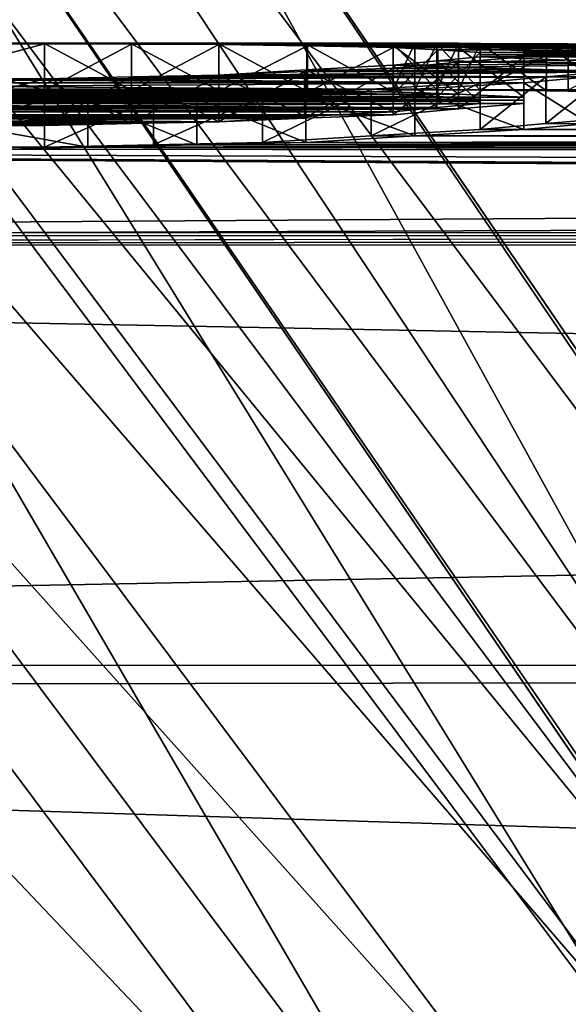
# Model space of a CAD drawing. Header units: millimetres. Extents: x -143 to 143, y -35 to 35.
# Tile 370 of 533: x 102.15 to 103.33, y 18.53 to 20.65. Entities that reach past the tile are written whole.
import ezdxf

# ---------------------------------------------------------------- set-up
doc = ezdxf.new("R2010")
doc.units = ezdxf.units.MM
doc.header["$LTSCALE"] = 65.185185
for name, color, linetype in [('1298', 7, 'CONTINUOUS'), ('1299', 7, 'CONTINUOUS'), ('1301', 7, 'CONTINUOUS'), ('1323', 7, 'CONTINUOUS'), ('1382', 7, 'CONTINUOUS'), ('1392', 7, 'CONTINUOUS'), ('1393', 7, 'CONTINUOUS'), ('1394', 7, 'CONTINUOUS'), ('1395', 7, 'CONTINUOUS'), ('1399', 7, 'CONTINUOUS'), ('1400', 7, 'CONTINUOUS'), ('1401', 7, 'CONTINUOUS'), ('1402', 7, 'CONTINUOUS'), ('1406', 7, 'CONTINUOUS'), ('1407', 7, 'CONTINUOUS'), ('1408', 7, 'CONTINUOUS'), ('1409', 7, 'CONTINUOUS'), ('1418', 7, 'CONTINUOUS'), ('1419', 7, 'CONTINUOUS'), ('1420', 7, 'CONTINUOUS'), ('1421', 7, 'CONTINUOUS'), ('1422', 7, 'CONTINUOUS'), ('1423', 7, 'CONTINUOUS'), ('1424', 7, 'CONTINUOUS'), ('1425', 7, 'CONTINUOUS'), ('1426', 7, 'CONTINUOUS'), ('1433', 7, 'CONTINUOUS'), ('1434', 7, 'CONTINUOUS'), ('1442', 7, 'CONTINUOUS'), ('1443', 7, 'CONTINUOUS'), ('1444', 7, 'CONTINUOUS'), ('1445', 7, 'CONTINUOUS'), ('1446', 7, 'CONTINUOUS'), ('1447', 7, 'CONTINUOUS'), ('1448', 7, 'CONTINUOUS'), ('465', 7, 'CONTINUOUS'), ('466', 7, 'CONTINUOUS'), ('468', 7, 'CONTINUOUS'), ('470', 7, 'CONTINUOUS'), ('471', 7, 'CONTINUOUS')]:
    doc.layers.add(name, color=color, linetype=linetype)

msp = doc.modelspace()

# ---------------------------------------------------------------- linework, layer by layer
at = {"layer": '1298', "linetype": 'CONTINUOUS'}
for points in [[(100.9343, 20.4906, 0.6224), (100.7938, 20.4838, 0.8138), (103.0907, 20.4906, 0.6224), (100.9343, 20.4906, 0.6224)], [(103.0907, 20.4906, 0.6224), (100.7938, 20.4838, 0.8138), (103.2313, 20.4838, 0.8138), (103.0907, 20.4906, 0.6224)], [(100.7938, 20.4838, 0.8138), (100.7938, 20.4776, 0.9575), (103.2313, 20.4838, 0.8138), (100.7938, 20.4838, 0.8138)], [(103.2313, 20.4838, 0.8138), (100.7938, 20.4776, 0.9575), (103.2313, 20.4776, 0.9575), (103.2313, 20.4838, 0.8138)], [(101.075, 20.4955, 0.4309), (100.9343, 20.4906, 0.6224), (102.95, 20.4955, 0.4309), (101.075, 20.4955, 0.4309)], [(102.95, 20.4955, 0.4309), (100.9343, 20.4906, 0.6224), (103.0907, 20.4906, 0.6224), (102.95, 20.4955, 0.4309)], [(101.2605, 20.4972, 0.3361), (101.075, 20.4955, 0.4309), (102.7645, 20.4972, 0.3361), (101.2605, 20.4972, 0.3361)], [(102.7645, 20.4972, 0.3361), (101.075, 20.4955, 0.4309), (102.95, 20.4955, 0.4309), (102.7645, 20.4972, 0.3361)], [(101.45, 20.4986, 0.2394), (101.2605, 20.4972, 0.3361), (102.575, 20.4986, 0.2394), (101.45, 20.4986, 0.2394)], [(102.575, 20.4986, 0.2394), (101.2605, 20.4972, 0.3361), (102.7645, 20.4972, 0.3361), (102.575, 20.4986, 0.2394)], [(101.638, 20.4991, 0.1914), (101.45, 20.4986, 0.2394), (102.387, 20.4991, 0.1914), (101.638, 20.4991, 0.1914)], [(102.387, 20.4991, 0.1914), (101.45, 20.4986, 0.2394), (102.575, 20.4986, 0.2394), (102.387, 20.4991, 0.1914)], [(101.825, 20.4995, 0.1436), (101.638, 20.4991, 0.1914), (102.2, 20.4995, 0.1436), (101.825, 20.4995, 0.1436)], [(102.2, 20.4995, 0.1436), (101.638, 20.4991, 0.1914), (102.387, 20.4991, 0.1914), (102.2, 20.4995, 0.1436)], [(100.7938, 20.4776, 0.9575), (100.7938, 20.4704, 1.1011), (103.2313, 20.4776, 0.9575), (100.7938, 20.4776, 0.9575)], [(103.2313, 20.4776, 0.9575), (100.7938, 20.4704, 1.1011), (103.2313, 20.4704, 1.1011), (103.2313, 20.4776, 0.9575)], [(100.7938, 20.4704, 1.1011), (100.9344, 20.4592, 1.2926), (103.2313, 20.4704, 1.1011), (100.7938, 20.4704, 1.1011)], [(103.2313, 20.4704, 1.1011), (100.9344, 20.4592, 1.2926), (103.0906, 20.4592, 1.2926), (103.2313, 20.4704, 1.1011)], [(100.9344, 20.4592, 1.2926), (101.075, 20.4462, 1.484), (103.0906, 20.4592, 1.2926), (100.9344, 20.4592, 1.2926)], [(103.0906, 20.4592, 1.2926), (101.075, 20.4462, 1.484), (102.95, 20.4462, 1.484), (103.0906, 20.4592, 1.2926)], [(101.075, 20.4462, 1.484), (101.2653, 20.4389, 1.5812), (102.95, 20.4462, 1.484), (101.075, 20.4462, 1.484)], [(102.95, 20.4462, 1.484), (101.2653, 20.4389, 1.5812), (102.7597, 20.4389, 1.5812), (102.95, 20.4462, 1.484)], [(101.2653, 20.4389, 1.5812), (101.45, 20.4314, 1.6755), (102.7597, 20.4389, 1.5812), (101.2653, 20.4389, 1.5812)], [(102.7597, 20.4389, 1.5812), (101.45, 20.4314, 1.6755), (102.575, 20.4314, 1.6755), (102.7597, 20.4389, 1.5812)], [(101.45, 20.4314, 1.6755), (101.6375, 20.4274, 1.7234), (102.575, 20.4314, 1.6755), (101.45, 20.4314, 1.6755)], [(102.575, 20.4314, 1.6755), (101.6375, 20.4274, 1.7234), (102.3875, 20.4274, 1.7234), (102.575, 20.4314, 1.6755)], [(101.6375, 20.4274, 1.7234), (101.825, 20.4233, 1.7713), (102.3875, 20.4274, 1.7234), (101.6375, 20.4274, 1.7234)], [(102.3875, 20.4274, 1.7234), (101.825, 20.4233, 1.7713), (102.2, 20.4233, 1.7713), (102.3875, 20.4274, 1.7234)]]:
    msp.add_3dface(points, dxfattribs=at)
at = {"layer": '1299', "linetype": 'CONTINUOUS'}
for points in [[(100.9786, 20.4855, -0.7701), (103.1375, 20.4798, -0.9096), (100.8875, 20.4798, -0.9096), (100.9786, 20.4855, -0.7701)], [(101.075, 20.4906, -0.6223), (103.0464, 20.4855, -0.7701), (100.9786, 20.4855, -0.7701), (101.075, 20.4906, -0.6223)], [(103.0464, 20.4855, -0.7701), (103.1375, 20.4798, -0.9096), (100.9786, 20.4855, -0.7701), (103.0464, 20.4855, -0.7701)], [(101.2592, 20.4944, -0.4813), (102.95, 20.4906, -0.6223), (101.075, 20.4906, -0.6223), (101.2592, 20.4944, -0.4813)], [(102.95, 20.4906, -0.6223), (103.0464, 20.4855, -0.7701), (101.075, 20.4906, -0.6223), (102.95, 20.4906, -0.6223)], [(101.45, 20.4973, -0.3351), (102.7658, 20.4944, -0.4813), (101.2592, 20.4944, -0.4813), (101.45, 20.4973, -0.3351)], [(102.7658, 20.4944, -0.4813), (102.95, 20.4906, -0.6223), (101.2592, 20.4944, -0.4813), (102.7658, 20.4944, -0.4813)], [(101.6375, 20.498, -0.2872), (102.575, 20.4973, -0.3351), (101.45, 20.4973, -0.3351), (101.6375, 20.498, -0.2872)], [(102.575, 20.4973, -0.3351), (102.7658, 20.4944, -0.4813), (101.45, 20.4973, -0.3351), (102.575, 20.4973, -0.3351)], [(101.825, 20.4986, -0.2394), (102.3875, 20.498, -0.2872), (101.6375, 20.498, -0.2872), (101.825, 20.4986, -0.2394)], [(102.3875, 20.498, -0.2872), (102.575, 20.4973, -0.3351), (101.6375, 20.498, -0.2872), (102.3875, 20.498, -0.2872)], [(102.2, 20.4986, -0.2394), (102.3875, 20.498, -0.2872), (101.825, 20.4986, -0.2394), (102.2, 20.4986, -0.2394)], [(103.1375, 20.4798, -0.9096), (103.1375, 20.4753, -1.0053), (100.8875, 20.4798, -0.9096), (103.1375, 20.4798, -0.9096)], [(100.8875, 20.4798, -0.9096), (103.1375, 20.4753, -1.0053), (100.8875, 20.4753, -1.0053), (100.8875, 20.4798, -0.9096)], [(103.1375, 20.4753, -1.0053), (103.1375, 20.4704, -1.1011), (100.8875, 20.4753, -1.0053), (103.1375, 20.4753, -1.0053)], [(100.8875, 20.4753, -1.0053), (103.1375, 20.4704, -1.1011), (100.8875, 20.4704, -1.1011), (100.8875, 20.4753, -1.0053)], [(103.1375, 20.4704, -1.1011), (103.0437, 20.4622, -1.2447), (100.8875, 20.4704, -1.1011), (103.1375, 20.4704, -1.1011)], [(100.8875, 20.4704, -1.1011), (103.0437, 20.4622, -1.2447), (100.9813, 20.4622, -1.2447), (100.8875, 20.4704, -1.1011)], [(103.0437, 20.4622, -1.2447), (102.95, 20.4529, -1.3883), (100.9813, 20.4622, -1.2447), (103.0437, 20.4622, -1.2447)], [(100.9813, 20.4622, -1.2447), (102.95, 20.4529, -1.3883), (101.075, 20.4529, -1.3883), (100.9813, 20.4622, -1.2447)], [(102.95, 20.4529, -1.3883), (102.7624, 20.4427, -1.532), (101.075, 20.4529, -1.3883), (102.95, 20.4529, -1.3883)], [(101.075, 20.4529, -1.3883), (102.7624, 20.4427, -1.532), (101.2626, 20.4427, -1.532), (101.075, 20.4529, -1.3883)], [(102.7624, 20.4427, -1.532), (102.575, 20.4314, -1.6755), (101.2626, 20.4427, -1.532), (102.7624, 20.4427, -1.532)], [(101.2626, 20.4427, -1.532), (102.575, 20.4314, -1.6755), (101.45, 20.4314, -1.6755), (101.2626, 20.4427, -1.532)], [(102.575, 20.4314, -1.6755), (102.3875, 20.4274, -1.7234), (101.45, 20.4314, -1.6755), (102.575, 20.4314, -1.6755)], [(101.45, 20.4314, -1.6755), (102.3875, 20.4274, -1.7234), (101.6375, 20.4274, -1.7234), (101.45, 20.4314, -1.6755)], [(102.3875, 20.4274, -1.7234), (102.2, 20.4233, -1.7713), (101.6375, 20.4274, -1.7234), (102.3875, 20.4274, -1.7234)], [(101.6375, 20.4274, -1.7234), (102.2, 20.4233, -1.7713), (101.825, 20.4233, -1.7713), (101.6375, 20.4274, -1.7234)]]:
    msp.add_3dface(points, dxfattribs=at)
at = {"layer": '1301', "linetype": 'CONTINUOUS'}
for points in [[(102.9969, 20.5, -0.0239), (122.0683, 20.4801, -0.9021), (102.95, 20.4999, -0.0479), (102.9969, 20.5, -0.0239)], [(102.95, 20.4999, -0.0479), (122.0683, 20.4801, -0.9021), (103.0437, 20.4998, -0.0957), (102.95, 20.4999, -0.0479)], [(103.0437, 20.5), (122.0683, 20.4801, -0.9021), (102.9969, 20.5, -0.0239), (103.0437, 20.5)], [(121.95, 20.5), (122.0683, 20.4801, -0.9021), (103.0437, 20.5), (121.95, 20.5)], [(103.0437, 20.4998, -0.0957), (122.0683, 20.4801, -0.9021), (103.1375, 20.4995, -0.1436), (103.0437, 20.4998, -0.0957)], [(103.1375, 20.4995, -0.1436), (122.0683, 20.4801, -0.9021), (103.28, 20.498, -0.2891), (103.1375, 20.4995, -0.1436)], [(103.28, 20.498, -0.2891), (122.0683, 20.4801, -0.9021), (103.4187, 20.4955, -0.4309), (103.28, 20.498, -0.2891)], [(103.2781, 20.4274, -1.7235), (122.4143, 20.4259, -1.742), (103.1375, 20.4148, -1.867), (103.2781, 20.4274, -1.7235)], [(122.4143, 20.4259, -1.742), (122.9705, 20.3506, -2.4703), (103.1375, 20.4148, -1.867), (122.4143, 20.4259, -1.742)], [(103.4187, 20.439, -1.5798), (122.4143, 20.4259, -1.742), (103.2781, 20.4274, -1.7235), (103.4187, 20.439, -1.5798)], [(102.903, 20.4012, -2.0107), (122.9705, 20.3506, -2.4703), (102.6688, 20.3865, -2.1543), (102.903, 20.4012, -2.0107)], [(103.1375, 20.4148, -1.867), (122.9705, 20.3506, -2.4703), (102.903, 20.4012, -2.0107), (103.1375, 20.4148, -1.867)], [(97.7937, 20.3762, -2.25), (125.45, 20.199, -3.5), (93.65, 20.1902, -3.5506), (97.7937, 20.3762, -2.25)], [(122.9705, 20.3506, -2.4703), (123.7005, 20.2746, -3.0314), (97.7937, 20.3762, -2.25), (122.9705, 20.3506, -2.4703)], [(97.9813, 20.3762, -2.25), (122.9705, 20.3506, -2.4703), (97.7937, 20.3762, -2.25), (97.9813, 20.3762, -2.25)], [(123.7005, 20.2746, -3.0314), (124.5465, 20.2192, -3.3814), (97.7937, 20.3762, -2.25), (123.7005, 20.2746, -3.0314)], [(124.5465, 20.2192, -3.3814), (125.45, 20.199, -3.5), (97.7937, 20.3762, -2.25), (124.5465, 20.2192, -3.3814)], [(122.9705, 20.3506, -2.4703), (97.9813, 20.3762, -2.25), (101.825, 20.3762, -2.25), (122.9705, 20.3506, -2.4703)], [(102.2, 20.3762, -2.25), (122.9705, 20.3506, -2.4703), (101.825, 20.3762, -2.25), (102.2, 20.3762, -2.25)], [(102.4344, 20.3814, -2.2021), (122.9705, 20.3506, -2.4703), (102.2, 20.3762, -2.25), (102.4344, 20.3814, -2.2021)], [(102.6688, 20.3865, -2.1543), (122.9705, 20.3506, -2.4703), (102.4344, 20.3814, -2.2021), (102.6688, 20.3865, -2.1543)], [(93.65, 20.1902, -3.5506), (125.45, 20.199, -3.5), (140.45, 20.169, -3.6692), (93.65, 20.1902, -3.5506)], [(93.65, 19.27, -6.9939), (93.65, 20.1902, -3.5506), (140.45, 20.169, -3.6692), (93.65, 19.27, -6.9939)], [(140.45, 19.2277, -7.1097), (93.65, 19.27, -6.9939), (140.45, 20.169, -3.6692), (140.45, 19.2277, -7.1097)], [(93.65, 17.7674, -10.2259), (93.65, 19.27, -6.9939), (140.45, 19.2277, -7.1097), (93.65, 17.7674, -10.2259)], [(140.45, 17.7043, -10.3348), (93.65, 17.7674, -10.2259), (140.45, 19.2277, -7.1097), (140.45, 17.7043, -10.3348)]]:
    msp.add_3dface(points, dxfattribs=at)
at = {"layer": '1323', "linetype": 'CONTINUOUS'}
for points in [[(121.95, 20.5), (103.0437, 20.5), (103.0906, 20.5, 0.0239), (121.95, 20.5)], [(103.1375, 20.4999, 0.0479), (121.95, 20.5), (103.0906, 20.5, 0.0239), (103.1375, 20.4999, 0.0479)], [(103.3267, 20.4991, 0.1928), (121.95, 20.5), (103.1375, 20.4999, 0.0479), (103.3267, 20.4991, 0.1928)], [(122.9705, 20.3506, 2.4702), (122.4143, 20.4259, 1.7419), (102.2937, 20.3762, 2.25), (122.9705, 20.3506, 2.4702)], [(102.2937, 20.3762, 2.25), (122.4143, 20.4259, 1.7419), (102.5281, 20.3814, 2.2021), (102.2937, 20.3762, 2.25)], [(102.5281, 20.3814, 2.2021), (122.4143, 20.4259, 1.7419), (102.7625, 20.3865, 2.1543), (102.5281, 20.3814, 2.2021)], [(102.7625, 20.3865, 2.1543), (122.4143, 20.4259, 1.7419), (102.9967, 20.4012, 2.0107), (102.7625, 20.3865, 2.1543)], [(102.9967, 20.4012, 2.0107), (122.4143, 20.4259, 1.7419), (103.2313, 20.4148, 1.867), (102.9967, 20.4012, 2.0107)], [(103.2313, 20.4148, 1.867), (122.4143, 20.4259, 1.7419), (103.3718, 20.4274, 1.7235), (103.2313, 20.4148, 1.867)], [(122.9705, 20.3506, 2.4702), (102.2937, 20.3762, 2.25), (93.65, 20.1605, 3.7152), (122.9705, 20.3506, 2.4702)], [(102.2937, 20.3762, 2.25), (101.7312, 20.3762, 2.25), (93.65, 20.1605, 3.7152), (102.2937, 20.3762, 2.25)], [(123.7005, 20.2746, 3.0314), (122.9705, 20.3506, 2.4702), (93.65, 20.1605, 3.7152), (123.7005, 20.2746, 3.0314)], [(124.5465, 20.2192, 3.3814), (123.7005, 20.2746, 3.0314), (93.65, 20.1605, 3.7152), (124.5465, 20.2192, 3.3814)], [(125.45, 20.199, 3.5), (124.5465, 20.2192, 3.3814), (93.65, 20.1605, 3.7152), (125.45, 20.199, 3.5)], [(140.45, 20.1897, 3.5533), (125.45, 20.199, 3.5), (93.65, 20.1605, 3.7152), (140.45, 20.1897, 3.5533)], [(140.45, 19.2682, 6.9991), (140.45, 20.1897, 3.5533), (93.65, 20.1605, 3.7152), (140.45, 19.2682, 6.9991)], [(93.65, 19.2123, 7.1509), (140.45, 19.2682, 6.9991), (93.65, 20.1605, 3.7152), (93.65, 19.2123, 7.1509)], [(140.45, 17.7633, 10.233), (140.45, 19.2682, 6.9991), (93.65, 19.2123, 7.1509), (140.45, 17.7633, 10.233)], [(93.65, 17.6834, 10.3705), (140.45, 17.7633, 10.233), (93.65, 19.2123, 7.1509), (93.65, 17.6834, 10.3705)]]:
    msp.add_3dface(points, dxfattribs=at)
at = {"layer": '1382', "linetype": 'CONTINUOUS'}
for points in [[(103.1375, 20.5999, 0.0479), (100.8875, 20.5999, 0.0479), (100.6983, 20.5991, 0.1928), (103.1375, 20.5999, 0.0479)], [(103.1375, 20.5999, 0.0479), (100.6983, 20.5991, 0.1928), (101.825, 20.5995, 0.1436), (103.1375, 20.5999, 0.0479)], [(100.9344, 20.6, 0.0239), (100.8875, 20.5999, 0.0479), (103.0906, 20.6, 0.0239), (100.9344, 20.6, 0.0239)], [(103.0906, 20.6, 0.0239), (100.8875, 20.5999, 0.0479), (103.1375, 20.5999, 0.0479), (103.0906, 20.6, 0.0239)], [(100.8875, 20.5995, -0.1436), (100.9812, 20.5998, -0.0957), (103.1375, 20.5995, -0.1436), (100.8875, 20.5995, -0.1436)], [(103.28, 20.598, -0.2891), (100.8875, 20.5995, -0.1436), (103.1375, 20.5995, -0.1436), (103.28, 20.598, -0.2891)], [(100.8875, 20.5995, -0.1436), (103.28, 20.598, -0.2891), (102.2, 20.5986, -0.2394), (100.8875, 20.5995, -0.1436)], [(101.825, 20.5986, -0.2394), (100.8875, 20.5995, -0.1436), (102.2, 20.5986, -0.2394), (101.825, 20.5986, -0.2394)], [(100.9812, 20.5999), (100.9344, 20.6, 0.0239), (103.0437, 20.5999), (100.9812, 20.5999)], [(103.0437, 20.5999), (100.9344, 20.6, 0.0239), (103.0906, 20.6, 0.0239), (103.0437, 20.5999)], [(100.9812, 20.5998, -0.0957), (101.075, 20.5999, -0.0479), (103.0437, 20.5998, -0.0957), (100.9812, 20.5998, -0.0957)], [(103.1375, 20.5995, -0.1436), (100.9812, 20.5998, -0.0957), (103.0437, 20.5998, -0.0957), (103.1375, 20.5995, -0.1436)], [(101.0281, 20.6, -0.0239), (100.9812, 20.5999), (102.9969, 20.6, -0.0239), (101.0281, 20.6, -0.0239)], [(102.9969, 20.6, -0.0239), (100.9812, 20.5999), (103.0437, 20.5999), (102.9969, 20.6, -0.0239)], [(101.075, 20.5999, -0.0479), (101.0281, 20.6, -0.0239), (102.95, 20.5999, -0.0479), (101.075, 20.5999, -0.0479)], [(102.95, 20.5999, -0.0479), (101.0281, 20.6, -0.0239), (102.9969, 20.6, -0.0239), (102.95, 20.5999, -0.0479)], [(103.0437, 20.5998, -0.0957), (101.075, 20.5999, -0.0479), (102.95, 20.5999, -0.0479), (103.0437, 20.5998, -0.0957)], [(102.2, 20.5995, 0.1436), (103.1375, 20.5999, 0.0479), (101.825, 20.5995, 0.1436), (102.2, 20.5995, 0.1436)], [(102.387, 20.5991, 0.1914), (103.1375, 20.5999, 0.0479), (102.2, 20.5995, 0.1436), (102.387, 20.5991, 0.1914)], [(102.2, 20.5986, -0.2394), (103.28, 20.598, -0.2891), (102.3875, 20.598, -0.2872), (102.2, 20.5986, -0.2394)], [(103.3267, 20.5991, 0.1928), (103.1375, 20.5999, 0.0479), (102.387, 20.5991, 0.1914), (103.3267, 20.5991, 0.1928)], [(102.575, 20.5986, 0.2394), (103.3267, 20.5991, 0.1928), (102.387, 20.5991, 0.1914), (102.575, 20.5986, 0.2394)], [(102.3875, 20.598, -0.2872), (103.28, 20.598, -0.2891), (102.575, 20.5973, -0.3351), (102.3875, 20.598, -0.2872)], [(103.5125, 20.5973, 0.3351), (103.3267, 20.5991, 0.1928), (102.575, 20.5986, 0.2394), (103.5125, 20.5973, 0.3351)], [(102.7645, 20.5973, 0.3361), (103.5125, 20.5973, 0.3351), (102.575, 20.5986, 0.2394), (102.7645, 20.5973, 0.3361)], [(103.28, 20.598, -0.2891), (103.4187, 20.5955, -0.4309), (102.575, 20.5973, -0.3351), (103.28, 20.598, -0.2891)], [(102.575, 20.5973, -0.3351), (103.4187, 20.5955, -0.4309), (102.7658, 20.5944, -0.4813), (102.575, 20.5973, -0.3351)], [(102.95, 20.5955, 0.4309), (103.5125, 20.5973, 0.3351), (102.7645, 20.5973, 0.3361), (102.95, 20.5955, 0.4309)], [(103.4187, 20.5955, -0.4309), (103.5125, 20.5906, -0.6224), (102.7658, 20.5944, -0.4813), (103.4187, 20.5955, -0.4309)], [(102.7658, 20.5944, -0.4813), (103.5125, 20.5906, -0.6224), (102.95, 20.5906, -0.6223), (102.7658, 20.5944, -0.4813)], [(103.6063, 20.592, 0.5745), (103.5125, 20.5973, 0.3351), (102.95, 20.5955, 0.4309), (103.6063, 20.592, 0.5745)], [(103.0907, 20.5906, 0.6224), (103.6063, 20.592, 0.5745), (102.95, 20.5955, 0.4309), (103.0907, 20.5906, 0.6224)], [(102.95, 20.5906, -0.6223), (103.5125, 20.5906, -0.6224), (103.0464, 20.5856, -0.7701), (102.95, 20.5906, -0.6223)], [(103.5125, 20.5906, -0.6224), (103.6063, 20.5839, -0.8138), (103.0464, 20.5856, -0.7701), (103.5125, 20.5906, -0.6224)], [(103.2313, 20.5839, 0.8138), (103.6063, 20.592, 0.5745), (103.0907, 20.5906, 0.6224), (103.2313, 20.5839, 0.8138)], [(103.7, 20.5839, 0.8138), (103.6063, 20.592, 0.5745), (103.2313, 20.5839, 0.8138), (103.7, 20.5839, 0.8138)], [(103.1375, 20.5706, -1.1011), (103.5125, 20.5563, -1.3405), (103.0437, 20.5624, -1.2447), (103.1375, 20.5706, -1.1011)], [(103.0464, 20.5856, -0.7701), (103.6063, 20.5839, -0.8138), (103.1375, 20.5799, -0.9096), (103.0464, 20.5856, -0.7701)], [(103.6062, 20.5563, 1.3405), (103.7, 20.5706, 1.1011), (103.0906, 20.5594, 1.2926), (103.6062, 20.5563, 1.3405)], [(103.0906, 20.5594, 1.2926), (103.7, 20.5706, 1.1011), (103.2313, 20.5706, 1.1011), (103.0906, 20.5594, 1.2926)], [(103.6063, 20.5839, -0.8138), (103.6063, 20.5777, -0.9575), (103.1375, 20.5799, -0.9096), (103.6063, 20.5839, -0.8138)], [(103.1375, 20.5799, -0.9096), (103.6063, 20.5777, -0.9575), (103.1375, 20.5755, -1.0053), (103.1375, 20.5799, -0.9096)], [(103.6063, 20.5777, -0.9575), (103.6063, 20.5706, -1.1011), (103.1375, 20.5755, -1.0053), (103.6063, 20.5777, -0.9575)], [(103.1375, 20.5755, -1.0053), (103.6063, 20.5706, -1.1011), (103.1375, 20.5706, -1.1011), (103.1375, 20.5755, -1.0053)], [(103.6063, 20.5706, -1.1011), (103.5125, 20.5563, -1.3405), (103.1375, 20.5706, -1.1011), (103.6063, 20.5706, -1.1011)], [(103.7, 20.5777, 0.9575), (103.7, 20.5839, 0.8138), (103.2313, 20.5777, 0.9575), (103.7, 20.5777, 0.9575)], [(103.2313, 20.5777, 0.9575), (103.7, 20.5839, 0.8138), (103.2313, 20.5839, 0.8138), (103.2313, 20.5777, 0.9575)], [(103.7, 20.5706, 1.1011), (103.7, 20.5777, 0.9575), (103.2313, 20.5706, 1.1011), (103.7, 20.5706, 1.1011)], [(103.2313, 20.5706, 1.1011), (103.7, 20.5777, 0.9575), (103.2313, 20.5777, 0.9575), (103.2313, 20.5706, 1.1011)], [(102.7597, 20.5392, 1.5812), (103.5125, 20.5393, 1.5798), (102.95, 20.5465, 1.484), (102.7597, 20.5392, 1.5812)], [(102.95, 20.5532, -1.3883), (103.4187, 20.5393, -1.5798), (102.7624, 20.543, -1.532), (102.95, 20.5532, -1.3883)], [(103.0437, 20.5624, -1.2447), (103.5125, 20.5563, -1.3405), (102.95, 20.5532, -1.3883), (103.0437, 20.5624, -1.2447)], [(102.95, 20.5465, 1.484), (103.6062, 20.5563, 1.3405), (103.0906, 20.5594, 1.2926), (102.95, 20.5465, 1.484)], [(103.5125, 20.5563, -1.3405), (103.4187, 20.5393, -1.5798), (102.95, 20.5532, -1.3883), (103.5125, 20.5563, -1.3405)], [(103.5125, 20.5393, 1.5798), (103.6062, 20.5563, 1.3405), (102.95, 20.5465, 1.484), (103.5125, 20.5393, 1.5798)], [(100.8875, 20.5152, -1.867), (100.7469, 20.5278, -1.7235), (103.1375, 20.5152, -1.867), (100.8875, 20.5152, -1.867)], [(103.1375, 20.5152, -1.867), (100.7469, 20.5278, -1.7235), (101.825, 20.5237, -1.7713), (103.1375, 20.5152, -1.867)], [(103.2313, 20.5152, 1.867), (103.3718, 20.5278, 1.7235), (100.7938, 20.5152, 1.867), (103.2313, 20.5152, 1.867)], [(100.7938, 20.5152, 1.867), (103.3718, 20.5278, 1.7235), (102.2, 20.5237, 1.7713), (100.7938, 20.5152, 1.867)], [(103.2781, 20.5278, -1.7235), (103.1375, 20.5152, -1.867), (102.2, 20.5237, -1.7713), (103.2781, 20.5278, -1.7235)], [(102.3875, 20.5278, -1.7234), (103.2781, 20.5278, -1.7235), (102.2, 20.5237, -1.7713), (102.3875, 20.5278, -1.7234)], [(102.2, 20.5237, 1.7713), (103.3718, 20.5278, 1.7235), (102.3875, 20.5278, 1.7234), (102.2, 20.5237, 1.7713)], [(103.3718, 20.5278, 1.7235), (103.5125, 20.5393, 1.5798), (102.3875, 20.5278, 1.7234), (103.3718, 20.5278, 1.7235)], [(102.3875, 20.5278, 1.7234), (103.5125, 20.5393, 1.5798), (102.575, 20.5317, 1.6755), (102.3875, 20.5278, 1.7234)], [(102.575, 20.5317, -1.6755), (103.2781, 20.5278, -1.7235), (102.3875, 20.5278, -1.7234), (102.575, 20.5317, -1.6755)], [(103.4187, 20.5393, -1.5798), (102.575, 20.5317, -1.6755), (102.7624, 20.543, -1.532), (103.4187, 20.5393, -1.5798)], [(103.4187, 20.5393, -1.5798), (103.2781, 20.5278, -1.7235), (102.575, 20.5317, -1.6755), (103.4187, 20.5393, -1.5798)], [(102.575, 20.5317, 1.6755), (103.5125, 20.5393, 1.5798), (102.7597, 20.5392, 1.5812), (102.575, 20.5317, 1.6755)], [(101.825, 20.5237, 1.7713), (100.7938, 20.5152, 1.867), (102.2, 20.5237, 1.7713), (101.825, 20.5237, 1.7713)], [(101.0283, 20.5016, 2.0107), (103.2313, 20.5152, 1.867), (100.7938, 20.5152, 1.867), (101.0283, 20.5016, 2.0107)], [(101.122, 20.5016, -2.0107), (100.8875, 20.5152, -1.867), (102.903, 20.5016, -2.0107), (101.122, 20.5016, -2.0107)], [(102.903, 20.5016, -2.0107), (100.8875, 20.5152, -1.867), (103.1375, 20.5152, -1.867), (102.903, 20.5016, -2.0107)], [(102.9967, 20.5016, 2.0107), (103.2313, 20.5152, 1.867), (101.0283, 20.5016, 2.0107), (102.9967, 20.5016, 2.0107)], [(102.2, 20.5237, -1.7713), (103.1375, 20.5152, -1.867), (101.825, 20.5237, -1.7713), (102.2, 20.5237, -1.7713)], [(101.2625, 20.487, 2.1543), (102.9967, 20.5016, 2.0107), (101.0283, 20.5016, 2.0107), (101.2625, 20.487, 2.1543)], [(101.3563, 20.487, -2.1543), (101.122, 20.5016, -2.0107), (102.6688, 20.487, -2.1543), (101.3563, 20.487, -2.1543)], [(102.6688, 20.487, -2.1543), (101.122, 20.5016, -2.0107), (102.903, 20.5016, -2.0107), (102.6688, 20.487, -2.1543)], [(102.7625, 20.487, 2.1543), (102.9967, 20.5016, 2.0107), (101.2625, 20.487, 2.1543), (102.7625, 20.487, 2.1543)], [(101.4969, 20.482, 2.2021), (102.7625, 20.487, 2.1543), (101.2625, 20.487, 2.1543), (101.4969, 20.482, 2.2021)], [(101.5906, 20.482, -2.2021), (101.3563, 20.487, -2.1543), (102.4344, 20.482, -2.2021), (101.5906, 20.482, -2.2021)], [(102.4344, 20.482, -2.2021), (101.3563, 20.487, -2.1543), (102.6688, 20.487, -2.1543), (102.4344, 20.482, -2.2021)], [(102.5281, 20.482, 2.2021), (102.7625, 20.487, 2.1543), (101.4969, 20.482, 2.2021), (102.5281, 20.482, 2.2021)], [(101.7312, 20.4768, 2.25), (102.5281, 20.482, 2.2021), (101.4969, 20.482, 2.2021), (101.7312, 20.4768, 2.25)], [(101.825, 20.4768, -2.25), (101.5906, 20.482, -2.2021), (102.2, 20.4768, -2.25), (101.825, 20.4768, -2.25)], [(102.2, 20.4768, -2.25), (101.5906, 20.482, -2.2021), (102.4344, 20.482, -2.2021), (102.2, 20.4768, -2.25)], [(102.2937, 20.4768, 2.25), (102.5281, 20.482, 2.2021), (101.7312, 20.4768, 2.25), (102.2937, 20.4768, 2.25)]]:
    msp.add_3dface(points, dxfattribs=at)
at = {"layer": '1392', "linetype": 'CONTINUOUS'}
for points in [[(102.2, 20.3762, -2.25), (101.825, 20.3762, -2.25), (102.2, 20.4768, -2.25), (102.2, 20.3762, -2.25)], [(101.825, 20.3762, -2.25), (101.825, 20.4768, -2.25), (102.2, 20.4768, -2.25), (101.825, 20.3762, -2.25)]]:
    msp.add_3dface(points, dxfattribs=at)
at = {"layer": '1393', "linetype": 'CONTINUOUS'}
for points in [[(102.6688, 20.3865, -2.1543), (102.4344, 20.3814, -2.2021), (102.6688, 20.487, -2.1543), (102.6688, 20.3865, -2.1543)], [(102.4344, 20.3814, -2.2021), (102.4344, 20.482, -2.2021), (102.6688, 20.487, -2.1543), (102.4344, 20.3814, -2.2021)], [(102.4344, 20.3814, -2.2021), (102.2, 20.3762, -2.25), (102.4344, 20.482, -2.2021), (102.4344, 20.3814, -2.2021)], [(102.2, 20.3762, -2.25), (102.2, 20.4768, -2.25), (102.4344, 20.482, -2.2021), (102.2, 20.3762, -2.25)]]:
    msp.add_3dface(points, dxfattribs=at)
at = {"layer": '1394', "linetype": 'CONTINUOUS'}
for points in [[(103.1375, 20.4148, -1.867), (102.903, 20.4012, -2.0107), (103.1375, 20.5152, -1.867), (103.1375, 20.4148, -1.867)], [(102.903, 20.4012, -2.0107), (102.903, 20.5016, -2.0107), (103.1375, 20.5152, -1.867), (102.903, 20.4012, -2.0107)], [(102.903, 20.4012, -2.0107), (102.6688, 20.3865, -2.1543), (102.903, 20.5016, -2.0107), (102.903, 20.4012, -2.0107)], [(102.6688, 20.3865, -2.1543), (102.6688, 20.487, -2.1543), (102.903, 20.5016, -2.0107), (102.6688, 20.3865, -2.1543)]]:
    msp.add_3dface(points, dxfattribs=at)
at = {"layer": '1395', "linetype": 'CONTINUOUS'}
for points in [[(103.2781, 20.4274, -1.7235), (103.1375, 20.4148, -1.867), (103.2781, 20.5278, -1.7235), (103.2781, 20.4274, -1.7235)], [(103.1375, 20.4148, -1.867), (103.1375, 20.5152, -1.867), (103.2781, 20.5278, -1.7235), (103.1375, 20.4148, -1.867)], [(103.4187, 20.439, -1.5798), (103.2781, 20.4274, -1.7235), (103.4187, 20.5393, -1.5798), (103.4187, 20.439, -1.5798)], [(103.2781, 20.4274, -1.7235), (103.2781, 20.5278, -1.7235), (103.4187, 20.5393, -1.5798), (103.2781, 20.4274, -1.7235)]]:
    msp.add_3dface(points, dxfattribs=at)
at = {"layer": '1399', "linetype": 'CONTINUOUS'}
for points in [[(103.1375, 20.4995, -0.1436), (103.28, 20.498, -0.2891), (103.1375, 20.5995, -0.1436), (103.1375, 20.4995, -0.1436)], [(103.28, 20.498, -0.2891), (103.28, 20.598, -0.2891), (103.1375, 20.5995, -0.1436), (103.28, 20.498, -0.2891)], [(103.28, 20.498, -0.2891), (103.4187, 20.4955, -0.4309), (103.28, 20.598, -0.2891), (103.28, 20.498, -0.2891)], [(103.4187, 20.4955, -0.4309), (103.4187, 20.5955, -0.4309), (103.28, 20.598, -0.2891), (103.4187, 20.4955, -0.4309)]]:
    msp.add_3dface(points, dxfattribs=at)
at = {"layer": '1400', "linetype": 'CONTINUOUS'}
for points in [[(102.95, 20.4999, -0.0479), (103.0437, 20.4998, -0.0957), (102.95, 20.5999, -0.0479), (102.95, 20.4999, -0.0479)], [(103.0437, 20.4998, -0.0957), (103.0437, 20.5998, -0.0957), (102.95, 20.5999, -0.0479), (103.0437, 20.4998, -0.0957)], [(103.0437, 20.4998, -0.0957), (103.1375, 20.4995, -0.1436), (103.0437, 20.5998, -0.0957), (103.0437, 20.4998, -0.0957)], [(103.1375, 20.4995, -0.1436), (103.1375, 20.5995, -0.1436), (103.0437, 20.5998, -0.0957), (103.1375, 20.4995, -0.1436)]]:
    msp.add_3dface(points, dxfattribs=at)
at = {"layer": '1401', "linetype": 'CONTINUOUS'}
for points in [[(102.9969, 20.5, -0.0239), (102.95, 20.4999, -0.0479), (102.9969, 20.6, -0.0239), (102.9969, 20.5, -0.0239)], [(102.95, 20.4999, -0.0479), (102.95, 20.5999, -0.0479), (102.9969, 20.6, -0.0239), (102.95, 20.4999, -0.0479)], [(102.9969, 20.5, -0.0239), (102.9969, 20.6, -0.0239), (103.0437, 20.5999), (102.9969, 20.5, -0.0239)], [(103.0437, 20.5), (102.9969, 20.5, -0.0239), (103.0437, 20.5999), (103.0437, 20.5)], [(103.0906, 20.5, 0.0239), (103.0437, 20.5), (103.0906, 20.6, 0.0239), (103.0906, 20.5, 0.0239)], [(103.0437, 20.5), (103.0437, 20.5999), (103.0906, 20.6, 0.0239), (103.0437, 20.5)], [(103.0906, 20.5, 0.0239), (103.0906, 20.6, 0.0239), (103.1375, 20.5999, 0.0479), (103.0906, 20.5, 0.0239)], [(103.1375, 20.4999, 0.0479), (103.0906, 20.5, 0.0239), (103.1375, 20.5999, 0.0479), (103.1375, 20.4999, 0.0479)]]:
    msp.add_3dface(points, dxfattribs=at)
at = {"layer": '1402', "linetype": 'CONTINUOUS'}
for points in [[(103.1375, 20.4999, 0.0479), (103.1375, 20.5999, 0.0479), (103.3267, 20.5991, 0.1928), (103.1375, 20.4999, 0.0479)], [(103.3267, 20.4991, 0.1928), (103.1375, 20.4999, 0.0479), (103.3267, 20.5991, 0.1928), (103.3267, 20.4991, 0.1928)], [(103.3267, 20.4991, 0.1928), (103.3267, 20.5991, 0.1928), (103.5125, 20.5973, 0.3351), (103.3267, 20.4991, 0.1928)]]:
    msp.add_3dface(points, dxfattribs=at)
at = {"layer": '1406', "linetype": 'CONTINUOUS'}
for points in [[(103.3718, 20.4274, 1.7235), (103.3718, 20.5278, 1.7235), (103.2313, 20.5152, 1.867), (103.3718, 20.4274, 1.7235)], [(103.2313, 20.4148, 1.867), (103.3718, 20.4274, 1.7235), (103.2313, 20.5152, 1.867), (103.2313, 20.4148, 1.867)]]:
    msp.add_3dface(points, dxfattribs=at)
at = {"layer": '1407', "linetype": 'CONTINUOUS'}
for points in [[(103.2313, 20.4148, 1.867), (103.2313, 20.5152, 1.867), (102.9967, 20.5016, 2.0107), (103.2313, 20.4148, 1.867)], [(102.9967, 20.4012, 2.0107), (102.9967, 20.5016, 2.0107), (102.7625, 20.487, 2.1543), (102.9967, 20.4012, 2.0107)], [(102.7625, 20.3865, 2.1543), (102.9967, 20.4012, 2.0107), (102.7625, 20.487, 2.1543), (102.7625, 20.3865, 2.1543)], [(102.9967, 20.4012, 2.0107), (103.2313, 20.4148, 1.867), (102.9967, 20.5016, 2.0107), (102.9967, 20.4012, 2.0107)]]:
    msp.add_3dface(points, dxfattribs=at)
at = {"layer": '1408', "linetype": 'CONTINUOUS'}
for points in [[(102.7625, 20.3865, 2.1543), (102.7625, 20.487, 2.1543), (102.5281, 20.482, 2.2021), (102.7625, 20.3865, 2.1543)], [(102.5281, 20.3814, 2.2021), (102.5281, 20.482, 2.2021), (102.2937, 20.4768, 2.25), (102.5281, 20.3814, 2.2021)], [(102.2937, 20.3762, 2.25), (102.5281, 20.3814, 2.2021), (102.2937, 20.4768, 2.25), (102.2937, 20.3762, 2.25)], [(102.5281, 20.3814, 2.2021), (102.7625, 20.3865, 2.1543), (102.5281, 20.482, 2.2021), (102.5281, 20.3814, 2.2021)]]:
    msp.add_3dface(points, dxfattribs=at)
at = {"layer": '1409', "linetype": 'CONTINUOUS'}
for points in [[(101.7312, 20.3762, 2.25), (102.2937, 20.3762, 2.25), (101.7312, 20.4768, 2.25), (101.7312, 20.3762, 2.25)], [(102.2937, 20.3762, 2.25), (102.2937, 20.4768, 2.25), (101.7312, 20.4768, 2.25), (102.2937, 20.3762, 2.25)]]:
    msp.add_3dface(points, dxfattribs=at)
at = {"layer": '1418', "linetype": 'CONTINUOUS'}
for points in [[(102.2, 20.4233, 1.7713), (101.825, 20.4233, 1.7713), (102.2, 20.5237, 1.7713), (102.2, 20.4233, 1.7713)], [(101.825, 20.4233, 1.7713), (101.825, 20.5237, 1.7713), (102.2, 20.5237, 1.7713), (101.825, 20.4233, 1.7713)]]:
    msp.add_3dface(points, dxfattribs=at)
at = {"layer": '1419', "linetype": 'CONTINUOUS'}
for points in [[(102.3875, 20.4274, 1.7234), (102.2, 20.4233, 1.7713), (102.3875, 20.5278, 1.7234), (102.3875, 20.4274, 1.7234)], [(102.2, 20.4233, 1.7713), (102.2, 20.5237, 1.7713), (102.3875, 20.5278, 1.7234), (102.2, 20.4233, 1.7713)], [(102.575, 20.4314, 1.6755), (102.3875, 20.4274, 1.7234), (102.575, 20.5317, 1.6755), (102.575, 20.4314, 1.6755)], [(102.3875, 20.4274, 1.7234), (102.3875, 20.5278, 1.7234), (102.575, 20.5317, 1.6755), (102.3875, 20.4274, 1.7234)]]:
    msp.add_3dface(points, dxfattribs=at)
at = {"layer": '1420', "linetype": 'CONTINUOUS'}
for points in [[(102.95, 20.4462, 1.484), (102.7597, 20.4389, 1.5812), (102.95, 20.5465, 1.484), (102.95, 20.4462, 1.484)], [(102.7597, 20.4389, 1.5812), (102.7597, 20.5392, 1.5812), (102.95, 20.5465, 1.484), (102.7597, 20.4389, 1.5812)], [(102.7597, 20.4389, 1.5812), (102.575, 20.4314, 1.6755), (102.7597, 20.5392, 1.5812), (102.7597, 20.4389, 1.5812)], [(102.575, 20.4314, 1.6755), (102.575, 20.5317, 1.6755), (102.7597, 20.5392, 1.5812), (102.575, 20.4314, 1.6755)]]:
    msp.add_3dface(points, dxfattribs=at)
at = {"layer": '1421', "linetype": 'CONTINUOUS'}
for points in [[(103.2313, 20.4704, 1.1011), (103.0906, 20.4592, 1.2926), (103.2313, 20.5706, 1.1011), (103.2313, 20.4704, 1.1011)], [(103.0906, 20.4592, 1.2926), (103.0906, 20.5594, 1.2926), (103.2313, 20.5706, 1.1011), (103.0906, 20.4592, 1.2926)], [(103.0906, 20.4592, 1.2926), (102.95, 20.4462, 1.484), (103.0906, 20.5594, 1.2926), (103.0906, 20.4592, 1.2926)], [(102.95, 20.4462, 1.484), (102.95, 20.5465, 1.484), (103.0906, 20.5594, 1.2926), (102.95, 20.4462, 1.484)]]:
    msp.add_3dface(points, dxfattribs=at)
at = {"layer": '1422', "linetype": 'CONTINUOUS'}
for points in [[(103.2313, 20.4838, 0.8138), (103.2313, 20.4776, 0.9575), (103.2313, 20.5839, 0.8138), (103.2313, 20.4838, 0.8138)], [(103.2313, 20.4776, 0.9575), (103.2313, 20.5777, 0.9575), (103.2313, 20.5839, 0.8138), (103.2313, 20.4776, 0.9575)], [(103.2313, 20.4776, 0.9575), (103.2313, 20.4704, 1.1011), (103.2313, 20.5777, 0.9575), (103.2313, 20.4776, 0.9575)], [(103.2313, 20.4704, 1.1011), (103.2313, 20.5706, 1.1011), (103.2313, 20.5777, 0.9575), (103.2313, 20.4704, 1.1011)]]:
    msp.add_3dface(points, dxfattribs=at)
at = {"layer": '1423', "linetype": 'CONTINUOUS'}
for points in [[(102.95, 20.4955, 0.4309), (103.0907, 20.4906, 0.6224), (102.95, 20.5955, 0.4309), (102.95, 20.4955, 0.4309)], [(103.0907, 20.4906, 0.6224), (103.0907, 20.5906, 0.6224), (102.95, 20.5955, 0.4309), (103.0907, 20.4906, 0.6224)], [(103.0907, 20.4906, 0.6224), (103.2313, 20.4838, 0.8138), (103.0907, 20.5906, 0.6224), (103.0907, 20.4906, 0.6224)], [(103.2313, 20.4838, 0.8138), (103.2313, 20.5839, 0.8138), (103.0907, 20.5906, 0.6224), (103.2313, 20.4838, 0.8138)]]:
    msp.add_3dface(points, dxfattribs=at)
at = {"layer": '1424', "linetype": 'CONTINUOUS'}
for points in [[(102.575, 20.4986, 0.2394), (102.7645, 20.4972, 0.3361), (102.575, 20.5986, 0.2394), (102.575, 20.4986, 0.2394)], [(102.7645, 20.4972, 0.3361), (102.7645, 20.5973, 0.3361), (102.575, 20.5986, 0.2394), (102.7645, 20.4972, 0.3361)], [(102.7645, 20.4972, 0.3361), (102.95, 20.4955, 0.4309), (102.7645, 20.5973, 0.3361), (102.7645, 20.4972, 0.3361)], [(102.95, 20.4955, 0.4309), (102.95, 20.5955, 0.4309), (102.7645, 20.5973, 0.3361), (102.95, 20.4955, 0.4309)]]:
    msp.add_3dface(points, dxfattribs=at)
at = {"layer": '1425', "linetype": 'CONTINUOUS'}
for points in [[(102.2, 20.4995, 0.1436), (102.387, 20.4991, 0.1914), (102.2, 20.5995, 0.1436), (102.2, 20.4995, 0.1436)], [(102.387, 20.4991, 0.1914), (102.387, 20.5991, 0.1914), (102.2, 20.5995, 0.1436), (102.387, 20.4991, 0.1914)], [(102.387, 20.4991, 0.1914), (102.575, 20.4986, 0.2394), (102.387, 20.5991, 0.1914), (102.387, 20.4991, 0.1914)], [(102.575, 20.4986, 0.2394), (102.575, 20.5986, 0.2394), (102.387, 20.5991, 0.1914), (102.575, 20.4986, 0.2394)]]:
    msp.add_3dface(points, dxfattribs=at)
at = {"layer": '1426', "linetype": 'CONTINUOUS'}
for points in [[(101.825, 20.4995, 0.1436), (102.2, 20.4995, 0.1436), (101.825, 20.5995, 0.1436), (101.825, 20.4995, 0.1436)], [(102.2, 20.4995, 0.1436), (102.2, 20.5995, 0.1436), (101.825, 20.5995, 0.1436), (102.2, 20.4995, 0.1436)]]:
    msp.add_3dface(points, dxfattribs=at)
at = {"layer": '1433', "linetype": 'CONTINUOUS'}
for points in [[(102.3875, 20.4274, -1.7234), (102.3875, 20.5278, -1.7234), (102.2, 20.5237, -1.7713), (102.3875, 20.4274, -1.7234)], [(102.575, 20.4314, -1.6755), (102.575, 20.5317, -1.6755), (102.3875, 20.5278, -1.7234), (102.575, 20.4314, -1.6755)], [(102.3875, 20.4274, -1.7234), (102.575, 20.4314, -1.6755), (102.3875, 20.5278, -1.7234), (102.3875, 20.4274, -1.7234)], [(102.2, 20.4233, -1.7713), (102.3875, 20.4274, -1.7234), (102.2, 20.5237, -1.7713), (102.2, 20.4233, -1.7713)]]:
    msp.add_3dface(points, dxfattribs=at)
at = {"layer": '1434', "linetype": 'CONTINUOUS'}
for points in [[(101.825, 20.4233, -1.7713), (102.2, 20.4233, -1.7713), (101.825, 20.5237, -1.7713), (101.825, 20.4233, -1.7713)], [(102.2, 20.4233, -1.7713), (102.2, 20.5237, -1.7713), (101.825, 20.5237, -1.7713), (102.2, 20.4233, -1.7713)]]:
    msp.add_3dface(points, dxfattribs=at)
at = {"layer": '1442', "linetype": 'CONTINUOUS'}
for points in [[(102.2, 20.4986, -0.2394), (101.825, 20.4986, -0.2394), (102.2, 20.5986, -0.2394), (102.2, 20.4986, -0.2394)], [(101.825, 20.4986, -0.2394), (101.825, 20.5986, -0.2394), (102.2, 20.5986, -0.2394), (101.825, 20.4986, -0.2394)]]:
    msp.add_3dface(points, dxfattribs=at)
at = {"layer": '1443', "linetype": 'CONTINUOUS'}
for points in [[(102.2, 20.4986, -0.2394), (102.2, 20.5986, -0.2394), (102.3875, 20.598, -0.2872), (102.2, 20.4986, -0.2394)], [(102.3875, 20.498, -0.2872), (102.2, 20.4986, -0.2394), (102.3875, 20.598, -0.2872), (102.3875, 20.498, -0.2872)], [(102.3875, 20.498, -0.2872), (102.3875, 20.598, -0.2872), (102.575, 20.5973, -0.3351), (102.3875, 20.498, -0.2872)], [(102.575, 20.4973, -0.3351), (102.3875, 20.498, -0.2872), (102.575, 20.5973, -0.3351), (102.575, 20.4973, -0.3351)]]:
    msp.add_3dface(points, dxfattribs=at)
at = {"layer": '1444', "linetype": 'CONTINUOUS'}
for points in [[(102.575, 20.4973, -0.3351), (102.575, 20.5973, -0.3351), (102.7658, 20.5944, -0.4813), (102.575, 20.4973, -0.3351)], [(102.7658, 20.4944, -0.4813), (102.575, 20.4973, -0.3351), (102.7658, 20.5944, -0.4813), (102.7658, 20.4944, -0.4813)], [(102.7658, 20.4944, -0.4813), (102.7658, 20.5944, -0.4813), (102.95, 20.5906, -0.6223), (102.7658, 20.4944, -0.4813)], [(102.95, 20.4906, -0.6223), (102.7658, 20.4944, -0.4813), (102.95, 20.5906, -0.6223), (102.95, 20.4906, -0.6223)]]:
    msp.add_3dface(points, dxfattribs=at)
at = {"layer": '1445', "linetype": 'CONTINUOUS'}
for points in [[(102.95, 20.4906, -0.6223), (102.95, 20.5906, -0.6223), (103.0464, 20.5856, -0.7701), (102.95, 20.4906, -0.6223)], [(103.0464, 20.4855, -0.7701), (102.95, 20.4906, -0.6223), (103.0464, 20.5856, -0.7701), (103.0464, 20.4855, -0.7701)], [(103.0464, 20.4855, -0.7701), (103.0464, 20.5856, -0.7701), (103.1375, 20.5799, -0.9096), (103.0464, 20.4855, -0.7701)], [(103.1375, 20.4798, -0.9096), (103.0464, 20.4855, -0.7701), (103.1375, 20.5799, -0.9096), (103.1375, 20.4798, -0.9096)]]:
    msp.add_3dface(points, dxfattribs=at)
at = {"layer": '1446', "linetype": 'CONTINUOUS'}
for points in [[(103.1375, 20.4798, -0.9096), (103.1375, 20.5799, -0.9096), (103.1375, 20.5755, -1.0053), (103.1375, 20.4798, -0.9096)], [(103.1375, 20.4753, -1.0053), (103.1375, 20.4798, -0.9096), (103.1375, 20.5755, -1.0053), (103.1375, 20.4753, -1.0053)], [(103.1375, 20.4753, -1.0053), (103.1375, 20.5755, -1.0053), (103.1375, 20.5706, -1.1011), (103.1375, 20.4753, -1.0053)], [(103.1375, 20.4704, -1.1011), (103.1375, 20.4753, -1.0053), (103.1375, 20.5706, -1.1011), (103.1375, 20.4704, -1.1011)]]:
    msp.add_3dface(points, dxfattribs=at)
at = {"layer": '1447', "linetype": 'CONTINUOUS'}
for points in [[(103.1375, 20.4704, -1.1011), (103.1375, 20.5706, -1.1011), (103.0437, 20.5624, -1.2447), (103.1375, 20.4704, -1.1011)], [(103.0437, 20.4622, -1.2447), (103.0437, 20.5624, -1.2447), (102.95, 20.5532, -1.3883), (103.0437, 20.4622, -1.2447)], [(102.95, 20.4529, -1.3883), (103.0437, 20.4622, -1.2447), (102.95, 20.5532, -1.3883), (102.95, 20.4529, -1.3883)], [(103.0437, 20.4622, -1.2447), (103.1375, 20.4704, -1.1011), (103.0437, 20.5624, -1.2447), (103.0437, 20.4622, -1.2447)]]:
    msp.add_3dface(points, dxfattribs=at)
at = {"layer": '1448', "linetype": 'CONTINUOUS'}
for points in [[(102.95, 20.4529, -1.3883), (102.95, 20.5532, -1.3883), (102.7624, 20.543, -1.532), (102.95, 20.4529, -1.3883)], [(102.575, 20.5317, -1.6755), (102.7624, 20.4427, -1.532), (102.7624, 20.543, -1.532), (102.575, 20.5317, -1.6755)], [(102.575, 20.4314, -1.6755), (102.7624, 20.4427, -1.532), (102.575, 20.5317, -1.6755), (102.575, 20.4314, -1.6755)], [(102.7624, 20.4427, -1.532), (102.95, 20.4529, -1.3883), (102.7624, 20.543, -1.532), (102.7624, 20.4427, -1.532)]]:
    msp.add_3dface(points, dxfattribs=at)
at = {"layer": '465', "linetype": 'CONTINUOUS'}
for points in [[(103.9119, 18.5806, -57.3239), (101.1883, 22.6923, -57.882), (100.9733, 22.506, -57.3239), (103.9119, 18.5806, -57.3239)], [(104.1512, 18.7343, -57.882), (102.1686, 21.6663, -58.5), (101.1883, 22.6923, -57.882), (104.1512, 18.7343, -57.882)], [(104.1512, 18.7343, -57.882), (101.1883, 22.6923, -57.882), (103.9119, 18.5806, -57.3239), (104.1512, 18.7343, -57.882)], [(103.5392, 18.341, -56.8812), (100.9733, 22.506, -57.3239), (100.6385, 22.2159, -56.8812), (103.5392, 18.341, -56.8812)], [(103.9119, 18.5806, -57.3239), (100.9733, 22.506, -57.3239), (103.5392, 18.341, -56.8812), (103.9119, 18.5806, -57.3239)], [(103.0695, 18.0392, -56.5973), (100.6385, 22.2159, -56.8812), (100.2165, 21.8502, -56.5973), (103.0695, 18.0392, -56.5973)], [(103.5392, 18.341, -56.8812), (100.6385, 22.2159, -56.8812), (103.0695, 18.0392, -56.5973), (103.5392, 18.341, -56.8812)], [(103.0695, 18.0392, -56.5973), (100.2165, 21.8502, -56.5973), (102.0558, 18.4538, -56.5), (103.0695, 18.0392, -56.5973)], [(105.0944, 17.375, -58.5), (102.1686, 21.6663, -58.5), (104.1512, 18.7343, -57.882), (105.0944, 17.375, -58.5)]]:
    msp.add_3dface(points, dxfattribs=at)
at = {"layer": '466', "linetype": 'CONTINUOUS'}
for points in [[(102.1686, 21.6663, -58.5), (105.0944, 17.375, -58.5), (102.1688, 21.6661, -81.5), (102.1686, 21.6663, -58.5)], [(102.1688, 21.6661, -81.5), (105.0944, 17.375, -58.5), (105.0945, 17.3748, -81.5), (102.1688, 21.6661, -81.5)]]:
    msp.add_3dface(points, dxfattribs=at)
at = {"layer": '468', "linetype": 'CONTINUOUS'}
for points in [[(101.7778, 21.3544, -81.5), (102.1688, 21.6661, -81.5), (104.6615, 17.1248, -81.5), (101.7778, 21.3544, -81.5)], [(102.1688, 21.6661, -81.5), (105.0945, 17.3748, -81.5), (104.6615, 17.1248, -81.5), (102.1688, 21.6661, -81.5)]]:
    msp.add_3dface(points, dxfattribs=at)
at = {"layer": '470', "linetype": 'CONTINUOUS'}
for points in [[(101.7777, 21.3545, -58.5), (101.7778, 21.3544, -81.5), (104.6614, 17.125, -58.5), (101.7777, 21.3545, -58.5)], [(101.7778, 21.3544, -81.5), (104.6615, 17.1248, -81.5), (104.6614, 17.125, -58.5), (101.7778, 21.3544, -81.5)]]:
    msp.add_3dface(points, dxfattribs=at)
at = {"layer": '471', "linetype": 'CONTINUOUS'}
for points in [[(103.7512, 18.4773, -58.0365), (100.6677, 22.2412, -57.6179), (100.8289, 22.3809, -58.0365), (103.7512, 18.4773, -58.0365)], [(101.7777, 21.3545, -58.5), (103.7512, 18.4773, -58.0365), (100.8289, 22.3809, -58.0365), (101.7777, 21.3545, -58.5)], [(103.5717, 18.3619, -57.6179), (100.4165, 22.0236, -57.2859), (100.6677, 22.2412, -57.6179), (103.5717, 18.3619, -57.6179)], [(103.5717, 18.3619, -57.6179), (100.6677, 22.2412, -57.6179), (103.7512, 18.4773, -58.0365), (103.5717, 18.3619, -57.6179)], [(103.2921, 18.1822, -57.2859), (100.1001, 21.7494, -57.073), (100.4165, 22.0236, -57.2859), (103.2921, 18.1822, -57.2859)], [(103.2921, 18.1822, -57.2859), (100.4165, 22.0236, -57.2859), (103.5717, 18.3619, -57.6179), (103.2921, 18.1822, -57.2859)], [(102.9399, 17.9559, -57.073), (100.6006, 20.4248, -57), (100.1001, 21.7494, -57.073), (102.9399, 17.9559, -57.073)], [(102.9399, 17.9559, -57.073), (100.1001, 21.7494, -57.073), (103.2921, 18.1822, -57.2859), (102.9399, 17.9559, -57.073)], [(101.7777, 21.3545, -58.5), (104.6614, 17.125, -58.5), (103.7512, 18.4773, -58.0365), (101.7777, 21.3545, -58.5)], [(102.0558, 18.4539, -57), (100.6006, 20.4248, -57), (102.9399, 17.9559, -57.073), (102.0558, 18.4539, -57)]]:
    msp.add_3dface(points, dxfattribs=at)

doc.saveas('drawing.dxf')
